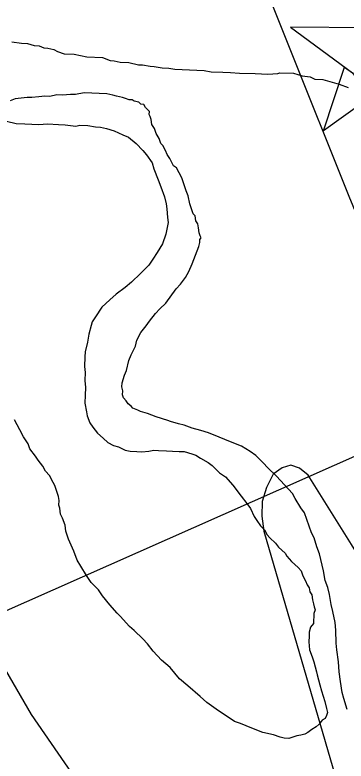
# Model space of a CAD drawing. Extents: x 3297753 to 3335611, y 652252 to 677623.
# Drawn here: x 3307885 to 3308214, y 671447 to 672189 of the extents above; entities that cross this region are included whole.
import ezdxf

# ---------------------------------------------------------------- set-up
doc = ezdxf.new("R2010")
doc.units = 0
for name, color, linetype in [('V-CHAN-NAID', 7, 'Continuous'), ('V-LEVE-TOET', 7, 'Continuous'), ('V-RIVR-EDGE', 7, 'Continuous'), ('V-RIVR-RANG', 7, 'Continuous'), ('V-SITE-VEGE', 7, 'Continuous'), ('V-TOPO-MAJR', 7, 'Continuous'), ('V-TOPO-MINR', 7, 'Continuous'), ('V-TOPO-SHOR', 7, 'Continuous')]:
    doc.layers.add(name, color=color, linetype=linetype)

msp = doc.modelspace()

# ---------------------------------------------------------------- linework, layer by layer
at = {"layer": 'V-CHAN-NAID'}
msp.add_lwpolyline([(3308235.43, 672176.4), (3308158.93, 672176.94), (3308220.5, 672131.54)], dxfattribs=at)
msp.add_lwpolyline([(3308253.86, 672118.27), (3308191.66, 672073.75), (3308212.78, 672137.23), (3308220.5, 672131.54), (3308221.13, 672130.58), (3308222.52, 672128.72), (3308223.73, 672127.3), (3308225.2, 672125.8), (3308226.58, 672124.55), (3308228.04, 672123.39), (3308229.44, 672122.4), (3308231.12, 672121.37), (3308232.83, 672120.46), (3308234.62, 672119.65), (3308236.07, 672119.09), (3308237.7, 672118.56), (3308239.93, 672118), (3308241.46, 672117.71), (3308243.48, 672117.45), (3308245.02, 672117.35), (3308246.88, 672117.33), (3308248.57, 672117.4), (3308250.28, 672117.58), (3308252.18, 672117.89)], close=True, dxfattribs=at)
at = {"layer": 'V-LEVE-TOET'}
msp.add_lwpolyline([(3307494.7, 672830.64), (3307521.16, 672727.29), (3307556, 672592.74), (3307595.6, 672445.65), (3307636.04, 672297.65), (3307671.66, 672140.15), (3307699.46, 672005.9), (3307716.55, 671951.41), (3307766.23, 671772.17), (3307787, 671700.79), (3307825.15, 671623.38), (3307900.71, 671493.27), (3307993.72, 671358.9), (3308094.67, 671203.93), (3308174.58, 671093.02), (3308279.68, 670952.85), (3308372.58, 670815.84), (3308495.25, 670632.62), (3308581.29, 670500.31)], dxfattribs=at)
at = {"layer": 'V-RIVR-EDGE'}
msp.add_spline([(3307850.62, 675821), (3307850.75, 675819.26), (3307852.36, 675798.53), (3307852.34, 675791.07), (3307856.9, 675791.47), (3307860.2, 675784), (3307858.08, 675766.6), (3307858.03, 675745.87), (3307859.68, 675743.8), (3307863.41, 675742.96), (3307863.4, 675739.64), (3307862.94, 675720.99), (3307866.19, 675694.04), (3307864.47, 675668.35), (3307864.85, 675653.43), (3307866.04, 675632.29), (3307865.98, 675608.25), (3307860.93, 675578), (3307855.03, 675536.15), (3307852.01, 675490.98), (3307848.61, 675457.42), (3307845.62, 675420.95), (3307843.09, 675401.89), (3307841.81, 675387.8), (3307842.17, 675364.59), (3307841.69, 675337.23), (3307844.13, 675320.65), (3307845.74, 675299.92), (3307848.96, 675263.02), (3307851.37, 675230.27), (3307851.72, 675204.99), (3307854.14, 675179.28), (3307856.98, 675153.99), (3307856.53, 675138.24), (3307855.69, 675135.76), (3307856.07, 675118.35), (3307855.63, 675111.72), (3307854.35, 675095.97), (3307852.65, 675077.74), (3307852.18, 675054.11), (3307855.44, 675031.72), (3307862.38, 674991.5), (3307864.8, 674962.48), (3307868.44, 674926), (3307870.05, 674906.1), (3307872.46, 674875.01), (3307874.08, 674859.25), (3307876.52, 674843.5), (3307878.94, 674816.13), (3307882.53, 674757.68), (3307886.15, 674712.5), (3307885.71, 674704.21), (3307884.45, 674697.99), (3307884.44, 674691.78), (3307887.31, 674680.16), (3307887.28, 674668.97), (3307887.26, 674658.2), (3307885.58, 674651.15), (3307881.01, 674644.12), (3307881, 674639.97), (3307886.35, 674626.28), (3307890.03, 674605.55), (3307895.77, 674578.59), (3307899.43, 674550.81), (3307909.27, 674510.58), (3307914.59, 674481.97), (3307918.25, 674453.78), (3307918.22, 674440.51), (3307919.86, 674433.88), (3307927.3, 674423.08), (3307927.28, 674417.7), (3307927.25, 674404.02), (3307928.48, 674400.28), (3307931.78, 674393.23), (3307935.06, 674376.64), (3307944.54, 674357.55), (3307954.85, 674337.22), (3307963.92, 674316.06), (3307975.42, 674271.68), (3307986.49, 674225.23), (3308000.06, 674178.77), (3308007.44, 674148.91), (3308015.22, 674108.27), (3308020.53, 674078.42), (3308024.25, 674072.19), (3308025.04, 674059.34), (3308025.41, 674039.44), (3308027.79, 673997.16), (3308030.63, 673971.46), (3308027.69, 673955.3), (3308027.24, 673943.28), (3308027.64, 673935.82), (3308029.69, 673925.45), (3308035.46, 673911.76), (3308035.42, 673899.32), (3308034.12, 673873.21), (3308036.13, 673851.24), (3308038.54, 673818.91), (3308040.98, 673799), (3308046.76, 673788.21), (3308050.46, 673778.26), (3308048.79, 673772.46), (3308048.76, 673761.27), (3308053.68, 673740.53), (3308060.66, 673711.09), (3308069.7, 673678.73), (3308069.66, 673665.06), (3308067.15, 673653.46), (3308067.55, 673650.14), (3308072.94, 673649.3), (3308077.91, 673648.87), (3308079.98, 673646.38), (3308086.52, 673608.64), (3308091.84, 673582.1), (3308104.58, 673536.48), (3308114.83, 673495), (3308121.38, 673461), (3308123.83, 673446.07), (3308127.95, 673436.12), (3308140.31, 673406.24), (3308148.95, 673377.21), (3308153.04, 673357.72), (3308158.34, 673321.23), (3308169, 673273.12), (3308189.1, 673188.1), (3308196.88, 673150.37), (3308207.96, 673103.92), (3308212.04, 673079.45), (3308214.06, 673059.97), (3308216.51, 673045.04), (3308218.98, 673035.91), (3308226, 673025.53), (3308228.46, 673015.99), (3308228.43, 673002.32), (3308230.49, 672996.92), (3308235.04, 672992.77), (3308235.02, 672984.48), (3308237.47, 672972.87), (3308241.99, 672953.37), (3308247.32, 672933.05), (3308253.9, 672910.65), (3308257.61, 672901.53), (3308263.8, 672890.32), (3308276.17, 672865), (3308277.39, 672856.3), (3308278.62, 672850.08), (3308283.16, 672844.26), (3308286.05, 672839.7), (3308286.04, 672832.24), (3308285.59, 672818.97), (3308288.47, 672812.33), (3308293.83, 672800.3), (3308303.72, 672777.89), (3308309.9, 672762.54), (3308316.07, 672743.05), (3308316.44, 672725.64), (3308318.1, 672723.15), (3308323.06, 672717.33), (3308327.59, 672706.13), (3308331.69, 672690.37), (3308330.84, 672679.6), (3308330.4, 672672.14), (3308332.46, 672667.16), (3308337.42, 672658.44), (3308343.59, 672642.67), (3308347.7, 672625.26), (3308355.91, 672595.39), (3308355.89, 672584.62), (3308357.53, 672579.64), (3308362.07, 672570.92), (3308366.61, 672563.45), (3308376.07, 672534), (3308399.56, 672478.4), (3308411.51, 672452.67), (3308418.52, 672435.25), (3308421.79, 672418.66), (3308423.01, 672409.95), (3308425.49, 672403.73), (3308428.79, 672397.5), (3308430.01, 672387.55), (3308434.95, 672375.52), (3308444.41, 672344.83), (3308450.58, 672326.99), (3308456.78, 672320.76), (3308459.66, 672312.87), (3308465.4, 672287.99), (3308467.43, 672268.09), (3308473.18, 672249.01), (3308476.05, 672236.57), (3308485.95, 672214.16), (3308490.05, 672198.81), (3308495.86, 672201.7), (3308496.67, 672193), (3308499.08, 672161.9), (3308505.23, 672134.53), (3308513.87, 672107.57), (3308522.52, 672084.75), (3308527.9, 672082.25), (3308536.2, 672087.2), (3308540.76, 672086.78), (3308539.51, 672083.88), (3308535.76, 672077.67), (3308534.91, 672067.73), (3308534.47, 672059.44), (3308531.96, 672050.74), (3308533.2, 672047.42), (3308536.91, 672037.88), (3308550.93, 672008.42), (3308564.93, 671974.39), (3308569.87, 671959.46), (3308576.49, 671954.88), (3308585.14, 671932.48), (3308595.86, 671910.49), (3308604.94, 671895.13), (3308605.76, 671888.49), (3308607.82, 671885.17), (3308610.71, 671881.02), (3308616.47, 671862.77), (3308627.6, 671838.7), (3308640.39, 671816.29), (3308660.99, 671765.26), (3308672.95, 671740.77), (3308685.32, 671715.46), (3308698.53, 671692.21), (3308700.17, 671685.58), (3308711.29, 671658.19), (3308728.21, 671627.9), (3308743.07, 671602.99), (3308758.34, 671575.6), (3308771.97, 671554.84), (3308775.27, 671548.61), (3308783.11, 671536.16), (3308790.54, 671522.88), (3308793.43, 671519.55), (3308797.16, 671517.06), (3308801.29, 671511.24), (3308803.76, 671502.95), (3308810.8, 671502.1), (3308815.77, 671499.19), (3308833.53, 671474.28), (3308845.09, 671458.5), (3308857.08, 671443.55), (3308870.72, 671429.01), (3308882.71, 671418.61), (3308908.77, 671397), (3308930.27, 671375.39), (3308944.33, 671361.26), (3308952.58, 671346.74), (3308960.43, 671336.77), (3308966.22, 671331.78), (3308972.85, 671328.86), (3308985.64, 671307.28), (3309001.75, 671282.37), (3309010.84, 671271.57), (3309010.83, 671268.25), (3309008.34, 671266.19), (3309011.64, 671262.03), (3309018.66, 671250.83), (3309024.85, 671237.13), (3309035.15, 671212.24), (3309059.5, 671169.07), (3309066.5, 671150.82), (3309067.71, 671140.45), (3309071.85, 671135.88), (3309077.22, 671128.41), (3309078.45, 671123.02), (3309078.43, 671117.63), (3309082.15, 671111.4), (3309089.15, 671092.73), (3309098.63, 671073.23), (3309111.41, 671045.01), (3309116.36, 671032.15), (3309123.35, 671011), (3309128.7, 670995.65), (3309133.23, 670984.86), (3309143.97, 670967.42), (3309159.66, 670945.42), (3309169.17, 670933.37), (3309181.99, 670924.22), (3309188.19, 670917.16), (3309197.69, 670902.22), (3309217.1, 670874.81), (3309231.57, 670859.03), (3309239.82, 670845.33), (3309244.79, 670840.76), (3309252.23, 670835.35), (3309260.51, 670831.18), (3309275.4, 670817.06), (3309282.43, 670810.41), (3309290.69, 670800.02), (3309303.1, 670788.39), (3309315.92, 670775.51), (3309335.34, 670751), (3309344.42, 670736.47), (3309351.03, 670726.51), (3309360.13, 670721.51), (3309375.84, 670704.9), (3309390.72, 670688.69), (3309403.11, 670668.77), (3309415.49, 670646.77), (3309426.65, 670635.14), (3309442.78, 670618.52), (3309454.34, 670603.15), (3309462.18, 670588.63), (3309470.85, 670575.34), (3309476.63, 670563.31), (3309487.39, 670558.31), (3309488.62, 670554.57), (3309489.44, 670550.84), (3309494.82, 670544.2), (3309506.81, 670533.39), (3309523.77, 670518.84), (3309529.95, 670505.98), (3309538.6, 670484.82), (3309549.72, 670453.7), (3309551.35, 670440.85), (3309555.47, 670430.89), (3309568.67, 670408.89), (3309577.35, 670396.02), (3309581.47, 670386.48), (3309581.46, 670383.16), (3309578.55, 670379.85), (3309576.88, 670374.88), (3309582.24, 670364.09), (3309594.61, 670336.71), (3309604.49, 670308.91), (3309606.94, 670296.06), (3309614.38, 670284.85), (3309627.18, 670266.99), (3309635.46, 670261.59), (3309639.18, 670259.92), (3309638.74, 670249.97), (3309639.54, 670236.29), (3309641.18, 670228), (3309644.89, 670221.36), (3309656.46, 670208.06), (3309664.31, 670195.61), (3309663.46, 670188.15), (3309663.84, 670176.13), (3309667.96, 670166.17), (3309673.34, 670159.94), (3309684.07, 670142.92), (3309690.66, 670126.33), (3309700.14, 670102.68), (3309716.65, 670076.52)], degree=3, dxfattribs=at)
at = {"layer": 'V-RIVR-RANG'}
msp.add_line((3307750.1, 671541.14), (3309103.45, 672140.18), dxfattribs=at)
at = {"layer": 'V-SITE-VEGE'}
for points in [[(3307881.35, 672162.47), (3307891.08, 672161.08), (3307896.94, 672160.83), (3307903.7, 672158.59), (3307908.58, 672158.38), (3307913.39, 672156.22), (3307917.29, 672156.06), (3307923.12, 672154.83), (3307926.94, 672152.71), (3307933.7, 672150.47), (3307943.47, 672150.05)], [(3307943.47, 672150.05), (3307956.09, 672147.56), (3307971.72, 672146.9), (3307979.41, 672143.64), (3307983.32, 672143.47), (3307989.14, 672142.25), (3307997.94, 672141.87), (3308007.62, 672139.51), (3308011.53, 672139.34), (3308019.31, 672138.03), (3308023.21, 672137.87), (3308030.99, 672136.56), (3308037.83, 672136.27), (3308043.65, 672135.04), (3308072.96, 672133.8), (3308079.76, 672132.53), (3308091.49, 672132.04), (3308099.31, 672131.71), (3308108.1, 672131.33), (3308123.73, 672130.67), (3308136.43, 672130.13), (3308146.25, 672130.7), (3308148.24, 672131.59), (3308161.92, 672131.01), (3308170.63, 672128.68), (3308178.41, 672127.37), (3308183.21, 672125.21), (3308191.03, 672124.88), (3308195.87, 672123.7), (3308207.47, 672120.27), (3308216.14, 672116.97)], [(3308001.97, 671798.13), (3308000.1, 671800.17), (3307997.25, 671802.25), (3307995.42, 671805.26), (3307992.61, 671808.32), (3307991.76, 671811.29), (3307991.93, 671815.2), (3307991.12, 671819.15), (3307991.28, 671823.06), (3307993.57, 671830.79), (3307995.73, 671835.59), (3307998.09, 671845.28), (3308000.3, 671851.06), (3308004.58, 671859.69), (3308005.8, 671865.51), (3308010.04, 671873.16), (3308015.22, 671879.79), (3308018.36, 671884.56), (3308024.55, 671892.12), (3308028.67, 671896.84), (3308034.78, 671902.45), (3308045.17, 671916.7), (3308049.28, 671921.42), (3308054.46, 671928.05), (3308057.64, 671933.79), (3308060.9, 671941.48), (3308067.51, 671958.82), (3308068.65, 671962.69), (3308068.77, 671965.62), (3308069.84, 671967.53), (3308068.94, 671969.53), (3308068.09, 671972.5), (3308067.32, 671977.42), (3308066.51, 671981.38), (3308064.68, 671984.39), (3308063.91, 671989.32), (3308062.04, 671991.35), (3308058.54, 672001.29), (3308056.92, 672009.19), (3308055.17, 672014.16), (3308052.53, 672021.12), (3308050.82, 672027.07), (3308045.38, 672037.09), (3308042.53, 672039.17), (3308040.7, 672042.18), (3308038.91, 672046.17), (3308036.14, 672050.2), (3308034.35, 672054.19), (3308031.63, 672059.2), (3308029.76, 672061.24), (3308028.01, 672066.21), (3308025.29, 672071.22), (3308024.39, 672073.21), (3308023.54, 672076.19), (3308020.77, 672080.21), (3308020.01, 672085.15), (3308019.15, 672088.12), (3308018.26, 672090.11), (3308018.38, 672093.05), (3308014.64, 672097.12), (3308012.81, 672100.13), (3308009.88, 672100.26), (3308008, 672102.3), (3308003.16, 672103.48), (3308001.25, 672104.54), (3307998.32, 672104.66), (3307994.45, 672105.81), (3307991.56, 672106.91), (3307985.74, 672108.13), (3307981.87, 672109.27), (3307976.05, 672110.5), (3307953.58, 672111.45), (3307944.7, 672109.87), (3307939.82, 672110.08), (3307931.96, 672109.43), (3307926.1, 672109.68), (3307919.18, 672108.02), (3307914.29, 672108.22), (3307908.38, 672107.49), (3307901.5, 672106.81), (3307896.62, 672107.01), (3307884.81, 672105.56), (3307879.84, 672103.81)], [(3308215.38, 671498.38), (3308211.93, 671509.29), (3308210.22, 671515.23), (3308208.72, 671526.07), (3308207.18, 671535.92), (3308206.62, 671545.73), (3308205.16, 671557.54), (3308204.48, 671564.42), (3308204.04, 671577.17), (3308203.39, 671585.03), (3308200.91, 671595.9), (3308199.25, 671602.82), (3308197.71, 671612.67), (3308196.04, 671619.59), (3308193.4, 671626.56), (3308191.86, 671636.41), (3308187.68, 671653.23), (3308185.04, 671660.19), (3308182.48, 671669.11), (3308179.76, 671674.12), (3308172.77, 671693.99), (3308169.07, 671699.04), (3308163.58, 671708.09), (3308160.85, 671713.09), (3308144.95, 671730.41), (3308136.48, 671738.6), (3308131.81, 671743.69), (3308124.28, 671750.86), (3308118.58, 671755.02), (3308110, 671760.28), (3308104.22, 671762.48), (3308093.63, 671766.84), (3308087.85, 671769.04), (3308077.27, 671773.41), (3308069.54, 671775.69), (3308060.83, 671778.02), (3308053.14, 671781.28), (3308047.31, 671782.51), (3308039.58, 671784.79), (3308036.69, 671785.9), (3308025.09, 671789.32), (3308016.42, 671792.63), (3308009.66, 671794.87), (3308006.77, 671795.97), (3308001.97, 671798.13)]]:
    msp.add_lwpolyline(points, dxfattribs=at)
at = {"layer": 'V-TOPO-MAJR'}
msp.add_lwpolyline([(3308396.81, 671353.47), (3308333.94, 671467.5), (3308306.25, 671516.78), (3308278.04, 671565.76), (3308249.04, 671614.27), (3308219.52, 671662.47), (3308176.47, 671731.53), (3308167.92, 671738.31), (3308159.29, 671741.33), (3308150.52, 671738.73), (3308141.65, 671732.36), (3308134.89, 671718.97), (3308130.68, 671705.16), (3308130.3, 671690.72), (3308132.48, 671675.87), (3308254.37, 671257.51)], dxfattribs=at)
at = {"layer": 'V-TOPO-MINR'}
msp.add_lwpolyline([(3308494.38, 671397.36), (3308411.05, 671569.9), (3308360.02, 671678.4), (3308310.5, 671787.56), (3308263.23, 671897.71), (3308217.46, 672008.53), (3308097.17, 672308.51), (3308093.11, 672319.11), (3308089.26, 672329.78), (3308085.74, 672340.56), (3308082.43, 672351.42), (3307975.12, 672723.56), (3307960.16, 672781.52), (3307947.4, 672839.9), (3307937.92, 672898.9), (3307930.65, 672958.31), (3307927.05, 672996.6)], dxfattribs=at)
at = {"layer": 'V-TOPO-SHOR'}
for points in [[(3307876.04, 672083.41), (3307885.73, 672081.05), (3307894.52, 672080.67), (3307908.2, 672080.09), (3307917.04, 672080.7), (3307927.79, 672080.24), (3307934.63, 672079.95), (3307945.33, 672078.52), (3307949.28, 672079.33), (3307957.1, 672079), (3307964.87, 672077.69), (3307969.76, 672077.48), (3307975.58, 672076.26), (3307983.31, 672073.97), (3307991.94, 672069.7), (3307997.72, 672067.49), (3308005.29, 672061.3), (3308011.84, 672054.17), (3308015.58, 672050.09), (3308021.11, 672042.03), (3308022.82, 672036.08), (3308027.25, 672025.13), (3308029.89, 672018.17), (3308033.39, 672008.23), (3308035.05, 672001.31), (3308035.82, 671996.38), (3308036.43, 671987.55), (3308037.2, 671982.62), (3308034.74, 671970.98), (3308031.4, 671961.33), (3308026.14, 671952.74), (3308021.94, 671946.07), (3308017.79, 671940.37), (3308009.6, 671931.91), (3308000.43, 671923.49), (3307994.32, 671917.87), (3307985.23, 671911.41), (3307979.13, 671905.79), (3307975.05, 671902.05), (3307970.98, 671898.31), (3307964.7, 671888.79), (3307961.56, 671884.03), (3307960.42, 671880.16), (3307958.09, 671871.45), (3307956.78, 671863.67), (3307954.42, 671853.98), (3307954.21, 671849.1), (3307953.79, 671839.33), (3307954.52, 671833.43), (3307954.19, 671825.61), (3307954.88, 671818.73), (3307954.55, 671810.91), (3307954.22, 671803.09), (3307955.8, 671794.22), (3307956.61, 671790.27), (3307959.25, 671783.3), (3307962.02, 671779.27), (3307966.66, 671773.2), (3307972.31, 671768.07), (3307977.03, 671763.95), (3307982.77, 671760.77), (3307987.61, 671759.59), (3307994.33, 671756.37), (3307999.17, 671755.18), (3308006.01, 671754.89), (3308010.9, 671754.69), (3308017.78, 671755.37), (3308022.7, 671756.14), (3308027.59, 671755.94), (3308035.41, 671755.6), (3308041.27, 671755.36), (3308048.11, 671755.07), (3308052.99, 671754.86), (3308060.73, 671752.58), (3308064.6, 671751.43), (3308069.36, 671748.3), (3308077.01, 671744.05), (3308080.79, 671740.96), (3308088.32, 671733.79), (3308094.02, 671729.63), (3308101.5, 671721.48), (3308109.84, 671710.36), (3308115.41, 671703.28), (3308119.11, 671698.22), (3308122.69, 671690.24)], [(3308181.81, 671583.98), (3308178.71, 671580.2), (3308177.53, 671575.35), (3308177.36, 671571.45), (3308177.12, 671565.58), (3308177.76, 671557.72), (3308180.4, 671550.76), (3308182.15, 671545.79), (3308184.67, 671535.9), (3308185.52, 671532.92), (3308188.04, 671523.03), (3308189.74, 671517.08), (3308193.2, 671506.17), (3308194.86, 671499.25), (3308195.67, 671495.3), (3308194.57, 671492.41), (3308193.47, 671489.52), (3308190.46, 671487.69), (3308187.36, 671483.91), (3308184.31, 671481.1), (3308180.27, 671478.33), (3308176.24, 671475.57), (3308173.23, 671473.74), (3308169.27, 671472.93), (3308165.33, 671472.11), (3308157.38, 671469.51), (3308152.5, 671469.72), (3308148.63, 671470.86), (3308141.87, 671473.11), (3308131.21, 671475.52), (3308125.43, 671477.72), (3308114.85, 671482.08), (3308109.07, 671484.29), (3308103.29, 671486.49), (3308093.77, 671492.77), (3308087.09, 671496.96), (3308075.7, 671505.28), (3308069.11, 671511.43), (3308056.82, 671521.74), (3308048.31, 671528.95), (3308039, 671540.11), (3308030.5, 671547.32), (3308022.08, 671556.49), (3308016.5, 671563.58), (3308011.82, 671568.67), (3308003.36, 671576.86), (3307998.64, 671580.97), (3307989.29, 671591.16), (3307986.48, 671594.21), (3307978.99, 671602.36), (3307971.55, 671611.49), (3307967.89, 671617.52), (3307960.36, 671624.69), (3307955.77, 671631.73), (3307950.28, 671640.78), (3307946.62, 671646.8), (3307943.08, 671655.76), (3307940.4, 671661.75), (3307937.71, 671667.74), (3307935.12, 671675.68), (3307934.39, 671681.58), (3307931.75, 671688.54), (3307929.96, 671692.54), (3307929.23, 671698.44), (3307928.37, 671701.41), (3307928.58, 671706.3), (3307927.77, 671710.25), (3307926.92, 671713.22), (3307924.32, 671721.16), (3307922.49, 671724.17), (3307918.87, 671731.18), (3307915.13, 671735.25), (3307912.4, 671740.26), (3307907.77, 671746.33), (3307905, 671750.36), (3307899.43, 671757.45), (3307897.68, 671762.42), (3307893.08, 671769.47), (3307889.47, 671776.47), (3307884.02, 671786.49)], [(3308122.69, 671690.24), (3308125.46, 671686.21), (3308129.16, 671681.16), (3308132.9, 671677.08), (3308135.62, 671672.08), (3308138.43, 671669.02), (3308144.08, 671663.89), (3308146.85, 671659.85), (3308153.44, 671653.7), (3308155.27, 671650.69), (3308159.95, 671645.59), (3308166.54, 671639.44), (3308169.35, 671636.39), (3308171.1, 671631.42), (3308173.82, 671626.41), (3308175.61, 671622.42), (3308177.44, 671619.41), (3308178.25, 671615.45), (3308180.08, 671612.44), (3308180.85, 671607.51), (3308181.66, 671603.56), (3308182.52, 671600.59), (3308183.37, 671597.62), (3308182.23, 671593.75), (3308181.81, 671583.98)]]:
    msp.add_lwpolyline(points, dxfattribs=at)

doc.saveas('drawing.dxf')
